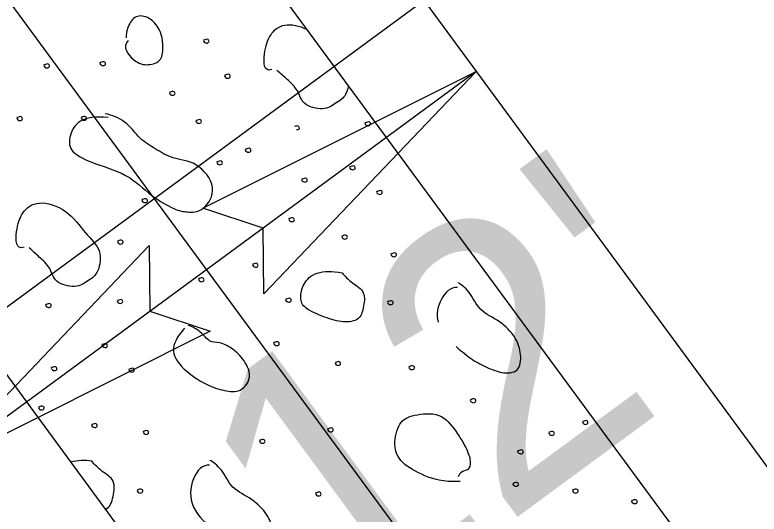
# Model space of a CAD drawing. Extents: x 1762196 to 1766326, y 709922 to 713142.
# Drawn here: x 1764020.3 to 1764033.64, y 711474.98 to 711483.93 of the extents above; entities that cross this region are included whole.
import ezdxf

# ---------------------------------------------------------------- set-up
doc = ezdxf.new("R2010")
doc.units = 0
for name, color, linetype in [('Old_Level_1', 7, 'Continuous'), ('Old_Level_10', 7, 'Continuous'), ('Prop Dimension', 7, 'Continuous'), ('Prop Horizontal Alignment', 7, 'Continuous'), ('Prop Lane Lines', 7, 'Continuous'), ('Prop Superelevation Label', 7, 'Continuous'), ('Prop Terminator CELL', 7, 'Continuous')]:
    doc.layers.add(name, color=color, linetype=linetype)

msp = doc.modelspace()

# ---------------------------------------------------------------- linework, layer by layer
at = {"layer": 'Old_Level_1'}
for p, q in [((1764021.033, 711489.787), (1764091.181, 711394.379)), ((1764084.736, 711389.64), (1764014.587, 711485.049))]:
    msp.add_line(p, q, dxfattribs=at)
at = {"layer": 'Old_Level_10'}
for points in [[(1764022.329, 711483.47), (1764022.214, 711483.351), (1764022.437, 711483.063), (1764022.688, 711483.015), (1764022.947, 711483.097), (1764022.958, 711483.386), (1764022.923, 711483.634), (1764022.748, 711483.876), (1764022.475, 711483.944), (1764022.328, 711483.759), (1764022.286, 711483.578), (1764022.292, 711483.518)], [(1764024.905, 711482.948), (1764024.753, 711482.892), (1764024.756, 711483.266), (1764024.861, 711483.584), (1764025.103, 711483.798), (1764025.398, 711483.734), (1764025.53, 711483.67)], [(1764023.683, 711483.48), (1764023.665, 711483.462), (1764023.713, 711483.406), (1764023.793, 711483.436), (1764023.765, 711483.495), (1764023.722, 711483.489), (1764023.7, 711483.48), (1764023.688, 711483.474)], [(1764020.824, 711483.039), (1764020.805, 711483.021), (1764020.854, 711482.961), (1764020.933, 711482.993), (1764020.906, 711483.053), (1764020.864, 711483.046), (1764020.841, 711483.038), (1764020.83, 711483.032)], [(1764021.83, 711483.078), (1764021.811, 711483.061), (1764021.861, 711483.003), (1764021.938, 711483.035), (1764021.913, 711483.093), (1764021.87, 711483.088), (1764021.847, 711483.079), (1764021.835, 711483.072)], [(1764026.274, 711482.659), (1764026.274, 711482.653), (1764026.253, 711482.48), (1764026.064, 711482.355), (1764025.843, 711482.2), (1764025.431, 711482.314), (1764025.4, 711482.57), (1764025.157, 711482.791), (1764025.078, 711482.865), (1764024.995, 711482.935)], [(1764024.063, 711482.853), (1764024.044, 711482.836), (1764024.093, 711482.776), (1764024.173, 711482.808), (1764024.145, 711482.869), (1764024.103, 711482.861), (1764024.08, 711482.852), (1764024.068, 711482.846)], [(1764023.075, 711482.546), (1764023.056, 711482.528), (1764023.105, 711482.471), (1764023.183, 711482.503), (1764023.156, 711482.561), (1764023.114, 711482.555), (1764023.091, 711482.546), (1764023.079, 711482.54)], [(1764020.339, 711482.096), (1764020.319, 711482.078), (1764020.369, 711482.017), (1764020.447, 711482.051), (1764020.419, 711482.111), (1764020.378, 711482.103), (1764020.355, 711482.096), (1764020.343, 711482.09)], [(1764021.969, 711482.09), (1764021.747, 711482.11), (1764021.419, 711482.059), (1764021.271, 711481.77), (1764021.258, 711481.493), (1764021.62, 711481.283), (1764022.332, 711481.091), (1764022.743, 711480.665), (1764023.193, 711480.423), (1764023.373, 711480.392), (1764023.673, 711480.385), (1764023.955, 711480.83), (1764023.549, 711481.318), (1764023.112, 711481.336), (1764022.81, 711481.537), (1764022.54, 711481.686), (1764022.283, 711482.047), (1764022.042, 711482.129), (1764021.917, 711482.157)], [(1764021.491, 711482.098), (1764021.472, 711482.08), (1764021.521, 711482.024), (1764021.6, 711482.053), (1764021.572, 711482.114), (1764021.53, 711482.106), (1764021.508, 711482.097), (1764021.496, 711482.091)], [(1764023.547, 711482.043), (1764023.527, 711482.025), (1764023.579, 711481.968), (1764023.655, 711481.999), (1764023.63, 711482.058), (1764023.587, 711482.051), (1764023.564, 711482.042), (1764023.552, 711482.036)], [(1764026.58, 711482.001), (1764026.561, 711481.983), (1764026.612, 711481.924), (1764026.687, 711481.957), (1764026.662, 711482.016), (1764026.62, 711482.009), (1764026.597, 711482), (1764026.585, 711481.994)], [(1764025.348, 711481.874), (1764025.35, 711481.874), (1764025.367, 711481.87), (1764025.41, 711481.885), (1764025.378, 711481.943), (1764025.34, 711481.937), (1764025.32, 711481.93), (1764025.311, 711481.926)], [(1764024.435, 711481.526), (1764024.416, 711481.508), (1764024.465, 711481.448), (1764024.545, 711481.48), (1764024.517, 711481.542), (1764024.475, 711481.534), (1764024.452, 711481.525), (1764024.441, 711481.519)], [(1764023.923, 711481.3), (1764023.905, 711481.282), (1764023.954, 711481.226), (1764024.032, 711481.256), (1764024.006, 711481.315), (1764023.963, 711481.31), (1764023.94, 711481.3), (1764023.928, 711481.294)], [(1764026.305, 711481.212), (1764026.285, 711481.195), (1764026.334, 711481.135), (1764026.414, 711481.167), (1764026.387, 711481.226), (1764026.345, 711481.22), (1764026.322, 711481.211), (1764026.31, 711481.205)], [(1764025.444, 711480.99), (1764025.424, 711480.973), (1764025.475, 711480.915), (1764025.553, 711480.946), (1764025.525, 711481.006), (1764025.483, 711480.998), (1764025.461, 711480.989), (1764025.449, 711480.983)], [(1764026.788, 711480.768), (1764026.769, 711480.751), (1764026.82, 711480.694), (1764026.896, 711480.725), (1764026.87, 711480.786), (1764026.827, 711480.778), (1764026.805, 711480.768), (1764026.792, 711480.762)], [(1764022.583, 711480.623), (1764022.563, 711480.606), (1764022.612, 711480.546), (1764022.691, 711480.578), (1764022.664, 711480.638), (1764022.622, 711480.631), (1764022.599, 711480.623), (1764022.587, 711480.617)], [(1764020.463, 711479.763), (1764020.31, 711479.708), (1764020.313, 711480.082), (1764020.418, 711480.4), (1764020.693, 711480.62), (1764021.242, 711480.457), (1764021.569, 711479.988), (1764021.866, 711479.726), (1764021.807, 711479.293), (1764021.621, 711479.171), (1764021.4, 711479.016), (1764020.988, 711479.129), (1764020.958, 711479.386), (1764020.714, 711479.607), (1764020.635, 711479.681), (1764020.553, 711479.751)], [(1764025.215, 711480.282), (1764025.196, 711480.264), (1764025.246, 711480.208), (1764025.322, 711480.24), (1764025.296, 711480.296), (1764025.254, 711480.291), (1764025.231, 711480.282), (1764025.219, 711480.276)], [(1764026.165, 711479.971), (1764026.145, 711479.953), (1764026.196, 711479.893), (1764026.273, 711479.927), (1764026.246, 711479.986), (1764026.204, 711479.979), (1764026.182, 711479.97), (1764026.17, 711479.964)], [(1764022.144, 711479.879), (1764022.125, 711479.862), (1764022.176, 711479.805), (1764022.252, 711479.836), (1764022.227, 711479.894), (1764022.184, 711479.889), (1764022.161, 711479.88), (1764022.15, 711479.874)], [(1764027.044, 711479.652), (1764027.025, 711479.634), (1764027.076, 711479.578), (1764027.151, 711479.609), (1764027.125, 711479.668), (1764027.083, 711479.661), (1764027.06, 711479.652), (1764027.048, 711479.646)], [(1764024.562, 711479.466), (1764024.544, 711479.448), (1764024.593, 711479.392), (1764024.672, 711479.421), (1764024.644, 711479.481), (1764024.602, 711479.474), (1764024.579, 711479.465), (1764024.568, 711479.459)], [(1764026.162, 711479.305), (1764025.986, 711479.337), (1764025.681, 711479.341), (1764025.451, 711479.108), (1764025.408, 711478.843), (1764025.46, 711478.672), (1764025.862, 711478.5), (1764026.19, 711478.401), (1764026.484, 711478.456), (1764026.545, 711478.658), (1764026.592, 711478.98), (1764026.344, 711479.111), (1764026.207, 711479.25), (1764026.162, 711479.305)], [(1764023.596, 711479.206), (1764023.577, 711479.189), (1764023.627, 711479.129), (1764023.704, 711479.162), (1764023.676, 711479.222), (1764023.636, 711479.213), (1764023.612, 711479.206), (1764023.601, 711479.2)], [(1764028.229, 711479.04), (1764028.111, 711479.057), (1764027.911, 711478.854), (1764027.846, 711478.566), (1764027.887, 711478.42)], [(1764028.209, 711477.982), (1764028.262, 711477.936), (1764028.475, 711477.75), (1764028.723, 711477.625), (1764029.072, 711477.477), (1764029.371, 711477.546), (1764029.371, 711477.895), (1764029.285, 711478.15), (1764029.004, 711478.447), (1764028.607, 711478.618), (1764028.464, 711478.982), (1764028.283, 711479.106), (1764028.242, 711479.127)], [(1764020.854, 711478.743), (1764020.834, 711478.726), (1764020.885, 711478.667), (1764020.961, 711478.7), (1764020.936, 711478.759), (1764020.894, 711478.751), (1764020.87, 711478.743), (1764020.858, 711478.737)], [(1764022.137, 711478.816), (1764022.118, 711478.799), (1764022.169, 711478.74), (1764022.244, 711478.773), (1764022.219, 711478.832), (1764022.178, 711478.825), (1764022.154, 711478.815), (1764022.143, 711478.809)], [(1764025.157, 711478.839), (1764025.137, 711478.821), (1764025.188, 711478.762), (1764025.265, 711478.796), (1764025.237, 711478.854), (1764025.196, 711478.847), (1764025.173, 711478.839), (1764025.161, 711478.833)], [(1764026.984, 711478.795), (1764026.966, 711478.777), (1764027.013, 711478.719), (1764027.092, 711478.751), (1764027.065, 711478.81), (1764027.023, 711478.804), (1764027, 711478.795), (1764026.988, 711478.789)], [(1764023.339, 711478.311), (1764023.263, 711478.228), (1764023.041, 711477.94), (1764023.305, 711477.565), (1764023.74, 711477.282), (1764024.057, 711477.187), (1764024.348, 711477.149), (1764024.573, 711477.445), (1764024.384, 711477.792), (1764024.177, 711477.966), (1764023.959, 711478.072), (1764023.782, 711478.05), (1764023.638, 711478.257), (1764023.478, 711478.341), (1764023.407, 711478.362)], [(1764021.862, 711478.028), (1764021.843, 711478.011), (1764021.892, 711477.95), (1764021.971, 711477.983), (1764021.944, 711478.042), (1764021.902, 711478.036), (1764021.879, 711478.027), (1764021.867, 711478.021)], [(1764024.943, 711478.061), (1764024.924, 711478.044), (1764024.974, 711477.985), (1764025.052, 711478.017), (1764025.025, 711478.076), (1764024.983, 711478.069), (1764024.96, 711478.06), (1764024.948, 711478.054)], [(1764026.044, 711477.704), (1764026.025, 711477.686), (1764026.074, 711477.63), (1764026.151, 711477.659), (1764026.126, 711477.718), (1764026.084, 711477.712), (1764026.061, 711477.703), (1764026.049, 711477.697)], [(1764020.957, 711477.613), (1764020.938, 711477.595), (1764020.989, 711477.537), (1764021.067, 711477.569), (1764021.039, 711477.628), (1764020.997, 711477.621), (1764020.974, 711477.612), (1764020.963, 711477.606)], [(1764022.345, 711477.584), (1764022.326, 711477.566), (1764022.377, 711477.51), (1764022.453, 711477.541), (1764022.427, 711477.601), (1764022.385, 711477.593), (1764022.362, 711477.584), (1764022.35, 711477.578)], [(1764027.366, 711477.629), (1764027.348, 711477.611), (1764027.397, 711477.554), (1764027.474, 711477.586), (1764027.448, 711477.643), (1764027.406, 711477.638), (1764027.383, 711477.629), (1764027.371, 711477.623)], [(1764028.467, 711477.037), (1764028.447, 711477.019), (1764028.498, 711476.96), (1764028.574, 711476.993), (1764028.548, 711477.053), (1764028.507, 711477.046), (1764028.484, 711477.037), (1764028.472, 711477.031)], [(1764020.729, 711476.905), (1764020.71, 711476.886), (1764020.76, 711476.831), (1764020.836, 711476.863), (1764020.81, 711476.919), (1764020.768, 711476.914), (1764020.745, 711476.905), (1764020.733, 711476.898)], [(1764028.279, 711475.564), (1764027.959, 711475.552), (1764027.644, 711475.656), (1764027.197, 711475.892), (1764027.074, 711476.204), (1764027.174, 711476.647), (1764027.422, 711476.763), (1764027.935, 711476.818), (1764028.211, 711476.465), (1764028.424, 711476.113), (1764028.476, 711475.899), (1764028.433, 711475.76), (1764028.306, 711475.758), (1764028.253, 711475.679), (1764028.245, 711475.646)], [(1764030.477, 711476.648), (1764030.457, 711476.63), (1764030.509, 711476.572), (1764030.584, 711476.604), (1764030.558, 711476.664), (1764030.517, 711476.656), (1764030.494, 711476.647), (1764030.482, 711476.641)], [(1764021.679, 711476.593), (1764021.659, 711476.575), (1764021.71, 711476.516), (1764021.787, 711476.549), (1764021.76, 711476.609), (1764021.718, 711476.601), (1764021.696, 711476.592), (1764021.684, 711476.586)], [(1764025.91, 711476.514), (1764025.89, 711476.497), (1764025.94, 711476.438), (1764026.019, 711476.47), (1764025.991, 711476.53), (1764025.949, 711476.522), (1764025.927, 711476.513), (1764025.915, 711476.507)], [(1764022.601, 711476.467), (1764022.583, 711476.449), (1764022.633, 711476.393), (1764022.709, 711476.424), (1764022.683, 711476.484), (1764022.641, 711476.476), (1764022.617, 711476.467), (1764022.606, 711476.461)], [(1764029.874, 711476.453), (1764029.855, 711476.435), (1764029.904, 711476.376), (1764029.983, 711476.408), (1764029.955, 711476.469), (1764029.913, 711476.462), (1764029.89, 711476.453), (1764029.879, 711476.447)], [(1764024.687, 711476.31), (1764024.668, 711476.292), (1764024.718, 711476.233), (1764024.796, 711476.265), (1764024.768, 711476.324), (1764024.727, 711476.317), (1764024.704, 711476.308), (1764024.692, 711476.302)], [(1764029.317, 711476.121), (1764029.297, 711476.103), (1764029.348, 711476.044), (1764029.424, 711476.077), (1764029.398, 711476.137), (1764029.357, 711476.129), (1764029.334, 711476.12), (1764029.322, 711476.114)], [(1764021.676, 711475.927), (1764021.546, 711475.951), (1764021.418, 711475.943), (1764021.303, 711475.915)], [(1764021.925, 711475.068), (1764022.009, 711475.105), (1764022.064, 711475.292), (1764022.106, 711475.603), (1764021.858, 711475.733), (1764021.721, 711475.872), (1764021.676, 711475.927)], [(1764023.786, 711475.855), (1764023.669, 711475.873), (1764023.45, 711475.652), (1764023.412, 711475.082), (1764023.905, 711474.653), (1764024.269, 711474.43), (1764024.638, 711474.302), (1764024.928, 711474.361), (1764024.928, 711474.71), (1764024.842, 711474.966), (1764024.562, 711475.262), (1764024.164, 711475.434), (1764024.021, 711475.798), (1764023.84, 711475.921), (1764023.8, 711475.943)], [(1764022.498, 711475.417), (1764022.48, 711475.399), (1764022.527, 711475.341), (1764022.606, 711475.373), (1764022.579, 711475.433), (1764022.537, 711475.426), (1764022.514, 711475.417), (1764022.502, 711475.411)], [(1764029.233, 711475.538), (1764029.213, 711475.521), (1764029.265, 711475.463), (1764029.341, 711475.495), (1764029.316, 711475.553), (1764029.274, 711475.547), (1764029.25, 711475.537), (1764029.238, 711475.531)], [(1764030.299, 711475.419), (1764030.279, 711475.401), (1764030.33, 711475.342), (1764030.409, 711475.375), (1764030.382, 711475.434), (1764030.339, 711475.427), (1764030.316, 711475.418), (1764030.304, 711475.412)], [(1764025.691, 711475.367), (1764025.672, 711475.35), (1764025.722, 711475.291), (1764025.801, 711475.322), (1764025.772, 711475.383), (1764025.731, 711475.375), (1764025.708, 711475.366), (1764025.697, 711475.36)], [(1764031.36, 711475.229), (1764031.341, 711475.211), (1764031.389, 711475.153), (1764031.468, 711475.185), (1764031.441, 711475.244), (1764031.399, 711475.238), (1764031.376, 711475.229), (1764031.364, 711475.223)]]:
    msp.add_open_spline(points, degree=3, dxfattribs=at)
at = {"layer": 'Prop Dimension'}
msp.add_line((1764028.568, 711482.916), (1764018.9, 711475.807), dxfattribs=at)
at = {"layer": 'Prop Horizontal Alignment'}
msp.add_line((1763362.475, 712378.732), (1764087.958, 711392.01), dxfattribs=at)
at = {"layer": 'Prop Lane Lines'}
msp.add_line((1763916.534, 711635.291), (1764092.792, 711395.564), dxfattribs=at)
at = {"layer": 'Prop Superelevation Label'}
msp.add_line((1764049.842, 711500.518), (1763997.016, 711461.679), dxfattribs=at)
at = {"layer": 'Prop Terminator CELL'}
for points in [[(1764023.666, 711480.466), (1764028.568, 711482.916), (1764024.762, 711478.926), (1764024.749, 711480.108)], [(1764023.801, 711478.257), (1764018.9, 711475.807), (1764022.706, 711479.797), (1764022.718, 711478.615)]]:
    msp.add_lwpolyline(points, close=True, dxfattribs=at)

# ---------------------------------------------------------------- texts
at = {"layer": 'Prop Dimension'}
msp.add_text("12'", height=5, rotation=36.325, dxfattribs=at).set_placement((1764026.041, 711472.529))

doc.saveas('drawing.dxf')
